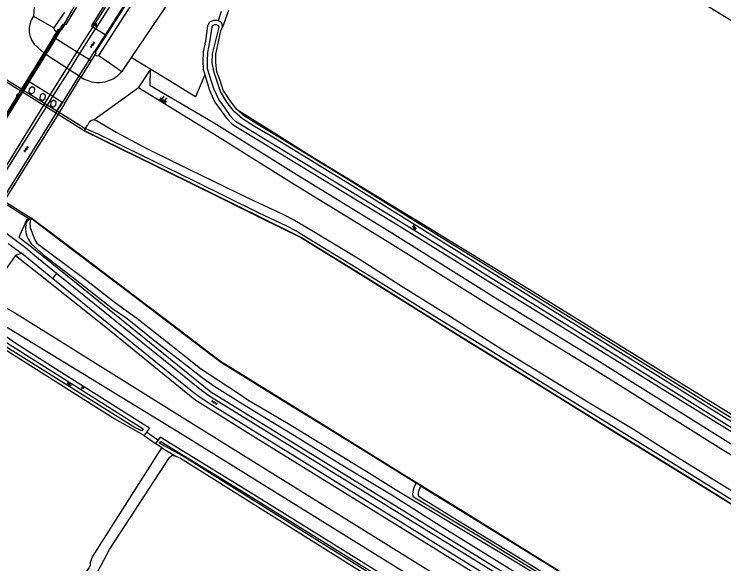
# Model space of a CAD drawing. Extents: x 124000 to 128010, y 398999 to 403000.
# Drawn here: x 124760.1 to 124990.8, y 402557.7 to 402736.4 of the extents above; entities that cross this region are included whole.
import ezdxf

# ---------------------------------------------------------------- set-up
doc = ezdxf.new("R2010")
doc.units = 0
for name, color, linetype in [('gg-bbg-pilaar viaduct of brug', 7, 'Continuous'), ('gg-knt-BGT kruinlijn', 7, 'Continuous'), ('gg-knt-bovenkant onderkant talud', 7, 'Continuous'), ('gg-knt-bronhoudergrens', 7, 'Continuous'), ('gg-knt-verharding', 7, 'Continuous'), ('gg-knt-verharding niveau 01', 7, 'Continuous'), ('gg-kntw-bovenkant insteek waterloop', 7, 'Continuous'), ('gg-kntw-waterlijn', 7, 'Continuous'), ('gg-kwrk-duiker nz buis', 7, 'Continuous'), ('gg-kwrk-kunstwerk', 7, 'Continuous'), ('gg-kwrk-kunstwerk niveau 01', 7, 'Continuous'), ('gt-grn-groengrens', 7, 'Continuous'), ('gt-grn-vlakafsluiter', 7, 'Continuous'), ('gt-grn-weggrens', 7, 'Continuous'), ('gt-knt-geleideconstructie', 7, 'Continuous'), ('gt-symb-gesloten verharding', 7, 'Continuous'), ('gt-symb-groenvak', 7, 'Continuous'), ('gt-symb-kolk', 7, 'Continuous'), ('gt-symb-lichtmast', 7, 'Continuous'), ('gt-symb-talud symbool', 7, 'Continuous'), ('gt-symb-watersymbool', 7, 'Continuous'), ('gx-grn-maaiveld', 7, 'Continuous')]:
    doc.layers.add(name, color=color, linetype=linetype)

# ---------------------------------------------------------------- blocks, each defined once
blk = doc.blocks.new('gt0-GESVH1')
at = {"layer": 'gt-symb-gesloten verharding'}
for p, q in [((-0.99, -0.26), (0.01, 0.24)), ((0.01, -0.26), (-0.99, 0.24)), ((0.01, 0.24), (1.01, -0.26)), ((1.01, 0.24), (0.01, -0.26))]:
    blk.add_line(p, q, dxfattribs=at)
blk = doc.blocks.new('gt0-LMAST')
at = {"layer": 'gt-symb-lichtmast'}
for p, q in [((-0.18, 0.17), (-0.45, 0.44)), ((-0.01, 0.25), (-0.01, 0.62)), ((0.17, 0.17), (0.44, 0.44)), ((-0.26, 0), (-0.63, 0)), ((-0.18, -0.18), (-0.45, -0.45)), ((-0.01, -0.25), (-0.01, -0.63)), ((0.44, -0.45), (0.17, -0.18)), ((0.24, 0), (0.62, 0))]:
    blk.add_line(p, q, dxfattribs=at)
blk.add_circle((-0.01, 0), 0.25, dxfattribs=at)
blk = doc.blocks.new('gt0-TALUD_1')
at = {"layer": 'gt-symb-talud symbool'}
for p, q in [((-1, -1), (-1, 0)), ((-0.5, -2), (-0.5, 0)), ((0, -1), (0, 0)), ((0.5, -2), (0.5, 0)), ((1, -1), (1, 0))]:
    blk.add_line(p, q, dxfattribs=at)
blk = doc.blocks.new('gt0-KOLK')
at = {"layer": 'gt-symb-kolk'}
blk.add_lwpolyline([(0, 0), (0.38, 0), (0.38, 0.4), (-0.38, 0.4), (-0.38, 0), (0, 0)], dxfattribs=at)
blk = doc.blocks.new('gt0-GRVAK')
at = {"layer": 'gt-symb-groenvak'}
for p, q in [((-0.11, 0.19), (-0.23, 0.24)), ((-0.18, 0.15), (0.09, 0.15)), ((-0.09, 0.21), (-0.16, 0.32)), ((-0.05, 0.21), (-0.05, 0.39)), ((0, 0.21), (0.06, 0.32)), ((0.01, 0.19), (0.13, 0.24)), ((0.26, -0.05), (0.2, 0.06)), ((0.3, -0.05), (0.3, 0.13)), ((0.35, -0.05), (0.41, 0.06)), ((-0.25, -0.23), (-0.36, -0.18)), ((-0.32, -0.26), (-0.05, -0.26)), ((-0.23, -0.21), (-0.29, -0.1)), ((-0.18, -0.2), (-0.18, -0.02)), ((-0.14, -0.21), (-0.07, -0.1)), ((-0.12, -0.23), (0, -0.18)), ((0.24, -0.07), (0.12, -0.02)), ((0.17, -0.11), (0.44, -0.11)), ((0.37, -0.07), (0.49, -0.02))]:
    blk.add_line(p, q, dxfattribs=at)
blk = doc.blocks.new('gt0-WA')
at = {"layer": 'gt-symb-watersymbool'}
for centre, start, end in [((-0.32, 0.02), 28.0725, 151.9275), ((0.43, 0.42), 208.0725, 331.9275), ((-0.32, -0.43), 28.0725, 151.9275), ((0.43, -0.03), 208.0725, 331.9275)]:
    blk.add_arc(centre, 0.425, start, end, dxfattribs=at)

msp = doc.modelspace()

# ---------------------------------------------------------------- linework, layer by layer
at = {"layer": 'gg-bbg-pilaar viaduct of brug'}
for points in [[(124764.92, 402710.99), (124765.78, 402710.47), (124766.72, 402711.07), (124766.84, 402712.15), (124765.97, 402712.7), (124765.03, 402712.09), (124764.92, 402710.99)], [(124768.41, 402708.84), (124769.27, 402708.32), (124770.21, 402708.92), (124770.32, 402710), (124769.46, 402710.55), (124768.52, 402709.94), (124768.41, 402708.84)], [(124771.88, 402706.67), (124772.74, 402706.15), (124773.68, 402706.75), (124773.79, 402707.83), (124772.92, 402708.38), (124771.99, 402707.77), (124771.88, 402706.67)]]:
    msp.add_lwpolyline(points, dxfattribs=at)
at = {"layer": 'gg-knt-BGT kruinlijn'}
for p, q in [((124787.66, 402722.91), (124820.61, 402774.57)), ((124776.44, 402737.06), (124772.98, 402731.93)), ((124824.52, 402697.63), (124800.49, 402712.47)), ((124784.54, 402701.21), (124784, 402700.43)), ((124785.27, 402701.83), (124784.54, 402701.21)), ((124786.12, 402702.01), (124785.27, 402701.83)), ((124786.12, 402702.01), (124786.85, 402701.82)), ((124786.85, 402701.82), (124793.32, 402698)), ((124783.24, 402699.09), (124784, 402700.43)), ((124793.32, 402698), (124802.39, 402693.09)), ((124851.19, 402681.02), (124824.52, 402697.63)), ((124802.39, 402693.09), (124813.34, 402687.68)), ((124813.34, 402687.68), (124836.24, 402676.59)), ((124881.43, 402662.49), (124851.19, 402681.02)), ((124836.24, 402676.59), (124847.5, 402671.35)), ((124847.5, 402671.35), (124851.3, 402669.4)), ((124764.32, 402669.05), (124763.86, 402668.21)), ((124764.79, 402669.44), (124764.32, 402669.05)), ((124765.18, 402669.77), (124764.79, 402669.44)), ((124851.3, 402669.4), (124858.05, 402665.33)), ((124763.86, 402668.21), (124763.77, 402666.65)), ((124763.77, 402666.65), (124763.93, 402665.35)), ((124763.93, 402665.35), (124764.25, 402664.23)), ((124764.25, 402664.23), (124764.71, 402663.11)), ((124858.05, 402665.33), (124859.76, 402664.28)), ((124859.76, 402664.28), (124872.58, 402656.59)), ((124764.71, 402663.11), (124765.58, 402661.7)), ((124765.58, 402661.7), (124769.66, 402658.1)), ((124916.06, 402640.76), (124881.43, 402662.49)), ((124769.66, 402658.1), (124778.47, 402651.45)), ((124872.58, 402656.59), (124885.98, 402648.07)), ((124778.47, 402651.45), (124792.06, 402640.68)), ((124885.98, 402648.07), (124901.93, 402638.05)), ((124792.06, 402640.68), (124796.8, 402637.41)), ((124949, 402620.64), (124916.06, 402640.76)), ((124796.8, 402637.41), (124805.88, 402630.11)), ((124901.93, 402638.05), (124919.02, 402627.28)), ((124805.88, 402630.11), (124814.81, 402623.21)), ((124919.02, 402627.28), (124927.38, 402622.14)), ((124814.81, 402623.21), (124821.21, 402618.29)), ((124927.38, 402622.14), (124946.67, 402610.37)), ((124989.85, 402595.08), (124949, 402620.64)), ((124821.21, 402618.29), (124825.07, 402615.57)), ((124825.07, 402615.57), (124834.31, 402609.7)), ((124834.31, 402609.7), (124844.05, 402603.71)), ((124946.67, 402610.37), (124961.45, 402601.4)), ((124844.05, 402603.71), (124849.83, 402600.23)), ((124961.45, 402601.4), (124973.54, 402593.74)), ((124849.83, 402600.23), (124867.5, 402589.27)), ((125000, 402588.79), (124989.85, 402595.08)), ((124973.54, 402593.74), (124990.8, 402583.02)), ((124867.5, 402589.27), (124882.66, 402580.16)), ((124890.8, 402583.98), (124889.91, 402582.17)), ((124990.8, 402583.02), (125009.87, 402571.3)), ((124889.91, 402582.17), (124889.66, 402580.38)), ((124882.66, 402580.16), (124898.7, 402569.97)), ((124889.66, 402580.38), (124889.73, 402579.69)), ((124889.73, 402579.69), (124890.5, 402579.11)), ((124890.5, 402579.11), (124912.69, 402565.74)), ((124898.7, 402569.97), (124913.26, 402561.07)), ((124912.69, 402565.74), (124940.6, 402548.77)), ((124913.26, 402561.07), (124925.16, 402553.62))]:
    msp.add_line(p, q, dxfattribs=at)
msp.add_lwpolyline([(124751.49, 402644.21), (124761.05, 402638.86), (124814.77, 402605.39), (125000, 402490.3)], dxfattribs=at)
at = {"layer": 'gg-knt-bovenkant onderkant talud'}
for p, q in [((124834.89, 402776.69), (124798.14, 402722.24)), ((124766.85, 402741.95), (124766.38, 402735.72)), ((124767.64, 402725.65), (124769.74, 402723.76)), ((124769.74, 402723.76), (124770.09, 402723.53)), ((124770.09, 402723.53), (124778.15, 402718.29)), ((124798.14, 402722.24), (124795.11, 402717.75)), ((124778.15, 402718.29), (124781.25, 402716.27)), ((124781.25, 402716.27), (124781.83, 402715.89))]:
    msp.add_line(p, q, dxfattribs=at)
for points in [[(124800.49, 402712.47), (124804.37, 402718.13), (124804.25, 402713.25), (124825.08, 402701)], [(124825.08, 402701), (124851.75, 402684.39), (124881.99, 402665.86), (124916.62, 402644.13), (124949.56, 402624.01), (124990.41, 402598.45), (125000, 402592.5)], [(124761.8, 402664.24), (124764.37, 402669.69), (124764.79, 402669.44)], [(124752, 402638.04), (124813.29, 402600.68), (124975.61, 402500), (125000, 402484.9)]]:
    msp.add_lwpolyline(points, dxfattribs=at)
for centre, radius, start, end in [((124772.28, 402731.34), 7.34, 143.4554, 230.8339), ((124787.46, 402724.05), 9.91, 235.39, 320.533)]:
    msp.add_arc(centre, radius, start, end, dxfattribs=at)
at = {"layer": 'gg-knt-bronhoudergrens'}
msp.add_line((124802.37, 402599.38), (124806.07, 402596.81), dxfattribs=at)
for points in [[(124822.06, 402716.66), (124819.07, 402709.5), (124808.61, 402715.87), (124798.14, 402722.24)], [(124832.4, 402705.44), (124844.89, 402697.71), (124856.33, 402690.43), (124892.64, 402668.27), (124928.96, 402646.11), (124968.51, 402621.64), (125008.07, 402597.17), (125050.87, 402570.64), (125093.66, 402544.12), (125116.35, 402530.03), (125139.04, 402515.94), (125147.24, 402529.3)]]:
    msp.add_lwpolyline(points, dxfattribs=at)
at = {"layer": 'gg-knt-verharding'}
for p, q in [((124781.47, 402723.55), (124786.57, 402731.65)), ((124789.66, 402729.68), (124786.57, 402731.65)), ((124789.66, 402729.68), (124786.19, 402724.23)), ((124758.13, 402661.84), (124762.45, 402658.64)), ((124772.7, 402650.34), (124762.45, 402658.64))]:
    msp.add_line(p, q, dxfattribs=at)
for points in [[(124774.86, 402731.24), (124775.99, 402733.07), (124776.98, 402732.98), (124800.32, 402771.26), (124812.06, 402791.61), (124829.73, 402818.62)], [(124836.98, 402812.57), (124819.36, 402787.29), (124785.29, 402732.66), (124786.57, 402731.65)], [(124832.82, 402803.65), (124812.87, 402773.34), (124786.57, 402731.65)], [(124834.75, 402799.7), (124818.95, 402775.66), (124789.66, 402729.68)], [(124773.9, 402652.05), (124766.81, 402657.79), (124763.74, 402660.4), (124757.23, 402665.23), (124752.36, 402668.46)], [(124753.16, 402648.32), (124753.97, 402648.46), (124760.55, 402657.85)], [(124760.55, 402657.85), (124760.69, 402658.05), (124762.45, 402658.64)], [(124991.67, 402505.66), (124823.14, 402610.06), (124819.84, 402612.25), (124818.07, 402613.59), (124772.7, 402650.34)], [(124992.78, 402507.55), (124823.75, 402612.11), (124820.99, 402613.99), (124773.9, 402652.05)]]:
    msp.add_lwpolyline(points, dxfattribs=at)
at = {"layer": 'gg-knt-verharding niveau 01'}
for p, q in [((124778.15, 402718.29), (124781.47, 402723.55)), ((124772.66, 402709.57), (124778.15, 402718.29)), ((124770.91, 402706.79), (124772.66, 402709.57)), ((124752.84, 402678.11), (124770.58, 402706.27)), ((124770.58, 402706.27), (124770.91, 402706.79))]:
    msp.add_line(p, q, dxfattribs=at)
at = {"layer": 'gg-kntw-bovenkant insteek waterloop'}
for p, q in [((124827.81, 402732.17), (124827.78, 402733.16)), ((124808.1, 402595.36), (124806.07, 402596.81))]:
    msp.add_line(p, q, dxfattribs=at)
for points in [[(124866.59, 402812.03), (124904.11, 402788.97), (124943, 402765.18), (125049.03, 402700.16), (125174.84, 402622.61), (125185.2, 402616.44), (125187.6, 402616.22), (125195.66, 402616.78)], [(124827.78, 402733.16), (124827.27, 402733.82), (124826.1, 402734.29), (124824.94, 402734.26), (124823.63, 402733.73), (124822.99, 402732.56), (124822.28, 402727.57), (124821.53, 402724.07), (124821.43, 402721.09), (124821.5, 402718.44), (124822.06, 402716.66)], [(124832.4, 402705.44), (124830.18, 402708.37), (124828.11, 402711.63), (124827.05, 402714.76), (124826.05, 402717.61), (124825.64, 402720.69), (124825.64, 402723.37), (124827.34, 402731), (124827.81, 402732.17)], [(124822.06, 402716.66), (124823.64, 402711.7), (124825.39, 402707.76), (124827.44, 402704.99), (124829.15, 402702.55), (124830.85, 402700.76), (124832.7, 402699.48), (124834.88, 402698.2), (124884.79, 402667.88), (124951.69, 402626.34), (125000, 402596.62)], [(125000, 402600.78), (124994.77, 402604.13), (124871.06, 402681.15), (124844.18, 402697.59), (124838.8, 402700.78), (124834.94, 402703.18), (124832.4, 402705.44)], [(124748.48, 402630.89), (124749.44, 402631.62), (124751.41, 402632.5), (124753.39, 402632.54), (124755.39, 402632.26), (124757.39, 402631.64), (124760.59, 402629.39), (124774.71, 402620.44), (124804.13, 402601.9), (124802.37, 402599.38)], [(124802.37, 402599.38), (124791.96, 402605.27), (124756.82, 402627.49), (124755.31, 402628.28), (124753.82, 402628.41), (124752.89, 402628.15)], [(125000, 402479.59), (124996.12, 402482.08), (124967.42, 402500), (124952.56, 402509.23), (124900.13, 402541.49), (124835.92, 402581.43), (124807.52, 402598.83), (124806.07, 402596.81)], [(124748.96, 402500), (124779.03, 402547.98), (124780.31, 402550.16), (124784.32, 402556.05), (124784.95, 402557.22), (124784.93, 402558.22), (124785.55, 402559.89), (124808.1, 402595.36)], [(124764.62, 402517.78), (124782.06, 402546.06), (124783.33, 402548.41), (124785.73, 402552.11), (124791.13, 402562.34), (124810.65, 402592.28), (124811.46, 402592.96), (124812.63, 402592.65)], [(124812.63, 402592.65), (124814.14, 402592.03), (124887.26, 402546.16), (124932.81, 402518.05), (124979.36, 402489.63), (124995.61, 402479.26), (125000, 402476.58)]]:
    msp.add_lwpolyline(points, dxfattribs=at)
at = {"layer": 'gg-kntw-waterlijn'}
for points in [[(124826.79, 402732.17), (124826.4, 402732.66), (124825.85, 402732.88), (124825.23, 402732.86), (124824.62, 402732.62), (124824.34, 402732.11), (124823.66, 402727.32), (124822.93, 402723.9), (124822.84, 402721.08), (124822.89, 402718.67), (124824.95, 402712.19), (124826.6, 402708.47), (124828.57, 402705.81), (124830.24, 402703.43), (124831.76, 402701.83), (124833.45, 402700.66), (124835.6, 402699.41), (124885.52, 402669.07), (124952.42, 402627.53)], [(124831.69, 402704.65), (124829.27, 402707.8), (124827.21, 402711.2), (124826.1, 402714.43), (124825.08, 402717.38), (124824.47, 402720.53), (124824.64, 402723.48), (124826.79, 402732.17)], [(124999.47, 402599.93), (124994.2, 402603.24), (124944.35, 402634.27), (124870.51, 402680.24), (124843.63, 402696.68), (124838.25, 402699.87), (124834.3, 402702.32), (124831.69, 402704.65)], [(124753.92, 402631.65), (124755.6, 402630.91), (124802.07, 402601.52), (124801.61, 402600.87), (124799.42, 402601.89), (124754.9, 402629.69)], [(124952.42, 402627.53), (125034.1, 402576.49), (125093.95, 402539.2), (125131, 402516.59), (125156.45, 402500.85)], [(125000.52, 402477.43), (124996.14, 402480.11), (124979.89, 402490.48), (124933.33, 402518.9), (124887.79, 402547.01), (124814.6, 402592.92), (124807.34, 402596.86), (124807.79, 402597.49), (124835.39, 402580.58), (124899.6, 402540.64), (124952.04, 402508.38), (124966.89, 402499.15), (124995.58, 402481.23), (124999.46, 402478.75)]]:
    msp.add_lwpolyline(points, dxfattribs=at)
at = {"layer": 'gg-kwrk-duiker nz buis'}
for p, q in [((124827.43, 402737.24), (124826.42, 402734.16)), ((124806.84, 402597.88), (124803.12, 402600.44))]:
    msp.add_line(p, q, dxfattribs=at)
at = {"layer": 'gg-kwrk-kunstwerk'}
for p, q in [((124775.7, 402707.68), (124772.66, 402709.57)), ((124773.97, 402704.89), (124775.7, 402707.68))]:
    msp.add_line(p, q, dxfattribs=at)
msp.add_lwpolyline([(124772.66, 402709.57), (124764.98, 402714.35), (124763.27, 402711.56)], dxfattribs=at)
at = {"layer": 'gg-kwrk-kunstwerk niveau 01'}
for p, q in [((124772.93, 402728.88), (124769.74, 402723.76)), ((124773.27, 402728.67), (124770.09, 402723.53)), ((124773.27, 402728.67), (124772.93, 402728.88)), ((124773.27, 402728.67), (124781.47, 402723.55)), ((124769.74, 402723.76), (124762.47, 402712.06)), ((124770.09, 402723.53), (124762.86, 402711.82)), ((124781.25, 402716.27), (124784.57, 402721.62)), ((124781.47, 402723.55), (124784.57, 402721.62)), ((124784.57, 402721.62), (124785.16, 402721.25)), ((124785.16, 402721.25), (124781.83, 402715.89)), ((124775.86, 402707.59), (124781.25, 402716.27)), ((124776.46, 402707.25), (124781.83, 402715.89)), ((124762.14, 402711.53), (124744.56, 402683.25)), ((124762.47, 402712.06), (124762.14, 402711.53)), ((124762.86, 402711.82), (124762.53, 402711.29)), ((124774.12, 402704.79), (124775.86, 402707.59)), ((124776.46, 402707.25), (124774.71, 402704.43)), ((124773.79, 402704.27), (124756.23, 402676)), ((124774.38, 402703.9), (124756.82, 402675.64)), ((124773.79, 402704.27), (124774.12, 402704.79)), ((124774.71, 402704.43), (124774.38, 402703.9))]:
    msp.add_line(p, q, dxfattribs=at)
msp.add_lwpolyline([(124762.53, 402711.29), (124762.43, 402711.13), (124762.53, 402711.05), (124761.45, 402709.3), (124761.32, 402709.36), (124753.73, 402697.14), (124753.84, 402697.06), (124752.76, 402695.32), (124752.62, 402695.38), (124746.12, 402684.9), (124746.23, 402684.8), (124745.14, 402683.06), (124745.02, 402683.11), (124744.96, 402683.01)], dxfattribs=at)
at = {"layer": 'gt-grn-groengrens'}
for p, q in [((124829.84, 402737.52), (124827.81, 402732.17)), ((124800.49, 402712.47), (124786.12, 402702.01))]:
    msp.add_line(p, q, dxfattribs=at)
for points in [[(124761.8, 402664.24), (124761.63, 402663.88), (124764.78, 402661.5), (124771.82, 402655.82), (124795.5, 402636.62), (124824.1, 402613.59), (124870.14, 402585.23), (124959.18, 402530.24), (124993.69, 402508.93)], [(124990.88, 402504.46), (124940.65, 402535.43), (124884.34, 402570.3), (124838.57, 402598.67), (124818.85, 402610.96), (124789.3, 402635.01), (124768.16, 402651.89), (124760.55, 402657.85)]]:
    msp.add_lwpolyline(points, dxfattribs=at)
at = {"layer": 'gt-grn-vlakafsluiter'}
msp.add_line((124808.1, 402595.36), (124812.63, 402592.65), dxfattribs=at)
at = {"layer": 'gt-grn-weggrens'}
msp.add_line((124772.7, 402650.34), (124773.9, 402652.05), dxfattribs=at)
at = {"layer": 'gt-knt-geleideconstructie'}
for points in [[(124827.98, 402820.37), (124824.61, 402815.5), (124820.28, 402808.86), (124815.26, 402800.9), (124811.15, 402794.08), (124808.46, 402789.48), (124805.79, 402784.92), (124800.55, 402775.6), (124793.95, 402763.98), (124789.23, 402755.94), (124786.59, 402751.25), (124783.34, 402745.46), (124778.76, 402737.3), (124776.4, 402733.26), (124772.65, 402726.93), (124760.96, 402708.13), (124745.16, 402682.71), (124733.29, 402663.76), (124728.07, 402656.05)], [(124755.71, 402683.93), (124772, 402710.42), (124781.42, 402725.5), (124785.7, 402732.19), (124794.7, 402746.29), (124799.99, 402754.74), (124808.53, 402768.3), (124813.47, 402776.17), (124817.11, 402781.71), (124822.3, 402789.48), (124825.35, 402793.93)], [(124821.54, 402777.79), (124815.83, 402769.51), (124813.6, 402766.17), (124809.26, 402759.52), (124801.22, 402747.03), (124798.12, 402742.27), (124795.56, 402738.19), (124790.8, 402730.78), (124786.48, 402724.04)]]:
    msp.add_lwpolyline(points, dxfattribs=at)
at = {"layer": 'gx-grn-maaiveld'}
for p, q in [((124766.38, 402735.72), (124772.98, 402731.93)), ((124772.93, 402728.88), (124774.02, 402730.63)), ((124773.27, 402728.67), (124774.86, 402731.24)), ((124784.57, 402721.62), (124786.19, 402724.23)), ((124786.35, 402723.17), (124785.16, 402721.25)), ((124787.66, 402722.91), (124795.11, 402717.75)), ((124782.91, 402698.47), (124753.87, 402716.61)), ((124782.95, 402698.55), (124782.91, 402698.47)), ((124783.24, 402699.09), (124782.95, 402698.55)), ((124736.23, 402688.38), (124765.51, 402670.19)), ((124765.45, 402670.11), (124765.18, 402669.77)), ((124765.51, 402670.19), (124765.45, 402670.11)), ((124765.45, 402670.11), (124765.47, 402670.1)), ((124892.27, 402583.07), (124890.8, 402583.98))]:
    msp.add_line(p, q, dxfattribs=at)
for points in [[(124772.98, 402731.93), (124773.13, 402731.23), (124774.02, 402730.63)], [(124774.02, 402730.63), (124774.53, 402731.45), (124774.86, 402731.24)], [(124786.35, 402723.17), (124786.77, 402723.84), (124786.19, 402724.23)], [(124787.66, 402722.91), (124787.05, 402722.75), (124786.35, 402723.17)], [(124754.25, 402717.18), (124756.8, 402715.6), (124762.47, 402712.06)], [(124763.27, 402711.56), (124763.05, 402711.7), (124762.47, 402712.06)], [(124763.27, 402711.56), (124765.96, 402709.88), (124773.97, 402704.89)], [(124783.24, 402699.09), (124781.32, 402700.3), (124774.52, 402704.54), (124774.05, 402704.83), (124773.97, 402704.89)], [(124782.91, 402698.47), (124789, 402695.38), (124816.65, 402681.87), (124840.34, 402670.18), (124853.48, 402663.68), (124874.24, 402650.88), (124898.67, 402635.61), (124907.74, 402629.99), (124932.92, 402614.48), (124956.28, 402599.97), (124980.56, 402584.99), (125007.72, 402568.13), (125019.51, 402560.9)], [(124782.95, 402698.55), (124782.97, 402698.55), (124789.04, 402695.47), (124816.69, 402681.96), (124840.39, 402670.27), (124853.53, 402663.77), (124874.29, 402650.96), (124898.72, 402635.7), (124907.8, 402630.07), (124932.98, 402614.57), (124956.33, 402600.06), (124980.61, 402585.08), (125007.78, 402568.22), (125019.56, 402560.98)], [(125021.98, 402560.4), (124997.88, 402575.69), (124977.32, 402588.44), (124953.61, 402603.06), (124931.8, 402616.53), (124915.11, 402626.88), (124897.03, 402637.97), (124877.65, 402649.97), (124860.49, 402660.48), (124853.58, 402664.76), (124851.87, 402665.81), (124848.51, 402667.54), (124839.79, 402671.64), (124818.52, 402682.18), (124787.62, 402697.26), (124784.15, 402698.81), (124783.28, 402699.08), (124783.24, 402699.09)], [(124755.94, 402675.53), (124756.3, 402675.31), (124765.18, 402669.77)], [(124765.47, 402670.1), (124765.22, 402668.41), (124765.3, 402666.97), (124766.03, 402664.94), (124766.81, 402663), (124767.49, 402661.97), (124782.71, 402650.56), (124793.05, 402642.57), (124799.99, 402637.49), (124811.15, 402628.71), (124820.73, 402621.22), (124832.95, 402613.13), (124836.13, 402610.99), (124848.7, 402603.62), (124874.75, 402587.73), (124885.15, 402581.23), (124918.53, 402561.09), (124940, 402548.12), (124961.1, 402534.64), (124982.95, 402521.55), (124992.27, 402515.13)], [(124765.47, 402670.1), (124774.46, 402663.31), (124799.54, 402644.37), (124813.21, 402633.98), (124824.02, 402625.77), (124827.51, 402623.16), (124832.93, 402619.74), (124849.24, 402609.68), (124862.8, 402601.32), (124885.42, 402587.31), (124890.8, 402583.98)], [(124994.84, 402519.63), (124984.97, 402525.74), (124955.85, 402543.78), (124932.72, 402558.15), (124906.59, 402574.31), (124885.47, 402587.4), (124862.85, 402601.4), (124849.29, 402609.77), (124832.99, 402619.83), (124827.56, 402623.24), (124824.08, 402625.85), (124813.27, 402634.05), (124799.6, 402644.45), (124774.52, 402663.39), (124765.51, 402670.19)], [(124892.27, 402583.07), (124891.42, 402580.91), (124891.51, 402579.9), (124892.6, 402579), (124905.68, 402571.03), (124923.37, 402560.26), (124954.36, 402541.04), (124968.97, 402531.89), (124984.29, 402522.57), (124986.42, 402521.32), (124987, 402521.55), (124987.44, 402522.13), (124988.3, 402523.56)], [(124892.27, 402583.07), (124906.54, 402574.22), (124932.67, 402558.07), (124955.8, 402543.69), (124984.92, 402525.65), (124988.3, 402523.56)]]:
    msp.add_lwpolyline(points, dxfattribs=at)

# ---------------------------------------------------------------- block references
at = {"layer": 'gt-symb-gesloten verharding'}
for p, rotation in [((124785.57, 402726.4), 57.788102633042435), ((124764.02, 402692.48), 58.043229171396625), ((124825.21, 402610.11), -31.798912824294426)]:
    msp.add_blockref('gt0-GESVH1', p, dxfattribs=dict(at, rotation=rotation))
at = {"layer": 'gt-symb-groenvak'}
msp.add_blockref('gt0-GRVAK', (124782.31, 402614.95), dxfattribs=at)
at = {"layer": 'gt-symb-kolk'}
for p in [(124776.07, 402732.54), (124775.35, 402731.34), (124775.71, 402731.99)]:
    msp.add_blockref('gt0-KOLK', p, dxfattribs=at)
at = {"layer": 'gt-symb-lichtmast'}
for p in [(124786.4, 402732.96), (124761.38, 402709.92)]:
    msp.add_blockref('gt0-LMAST', p, dxfattribs=at)
at = {"layer": 'gt-symb-talud symbool', "xscale": 0.9999129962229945, "yscale": 0.9999129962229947, "rotation": 148.32868147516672}
msp.add_blockref('gt0-TALUD_1', (124808.12, 402707.77), dxfattribs=at)
at = {"layer": 'gt-symb-watersymbool'}
for p, rotation in [((124890.17, 402667.05), -31.59249156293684), ((124777.94, 402616.04), -32.00538320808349)]:
    msp.add_blockref('gt0-WA', p, dxfattribs=dict(at, rotation=rotation))

doc.saveas('drawing.dxf')
